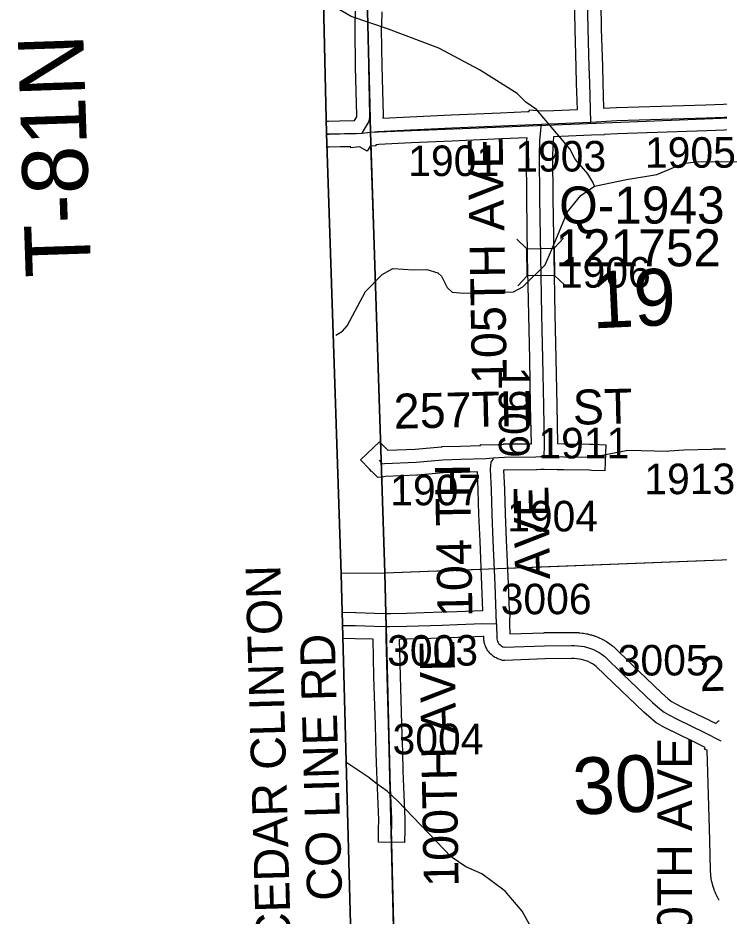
# Model space of a CAD drawing. Extents: x 128.7 to 185.5, y -21.4 to 12.6.
# Drawn here: x 133.435 to 135.041, y -12.506 to -10.447 of the extents above; entities that cross this region are included whole.
import ezdxf

# ---------------------------------------------------------------- set-up
doc = ezdxf.new("R2010")
doc.units = 0
for name, color, linetype in [('tdCoClipBndry', 7, 'Continuous'), ('tdCoCoAdjSecRdTxt', 7, 'Continuous'), ('tdCoCoBndry', 7, 'Continuous'), ('tdCoCoBndryPart', 7, 'Continuous'), ('tdCoHydroRiver', 7, 'Continuous'), ('tdCoSecRdNmbr', 7, 'Continuous'), ('tdCoSecRdTxt', 7, 'Continuous'), ('tdCoSecRteBand', 7, 'Continuous'), ('tdCoSecRteCL', 7, 'Continuous'), ('tdCoSectLine', 7, 'Continuous'), ('tdCoSectLinePart', 7, 'Continuous'), ('tdCoSectNmbr', 7, 'Continuous'), ('tdCoStrucSec', 7, 'Continuous'), ('tdCoStrucSecCoName', 7, 'Continuous'), ('tdCoStrucSecFHWANum', 7, 'Continuous'), ('tdCoSurfGravel', 7, 'Continuous'), ('tdCoSurfLNO', 7, 'Continuous'), ('tdCoTwpBndryShd', 7, 'Continuous'), ('tdCoTwpRngTxt', 7, 'Continuous')]:
    doc.layers.add(name, color=color, linetype=linetype)

msp = doc.modelspace()

# ---------------------------------------------------------------- linework, layer by layer
at = {"layer": 'tdCoClipBndry'}
msp.add_lwpolyline([(140.0473, -13.6827), (139.3409, -13.68), (138.3408, -13.7014), (135.3417, -13.7884), (134.3324, -13.8229), (134.2979, -13.818), (134.2605, -13.7958), (134.2397, -13.7678), (134.2291, -13.7257), (134.1751, -11.7221), (134.1418, -10.7117), (134.1187, -9.7087), (134.0612, -7.7025), (133.8962, -2.6807)], dxfattribs=at)
at = {"layer": 'tdCoCoBndry'}
for p, q in [((134.219, -9.7062), (134.2421, -10.7094)), ((134.2421, -10.7094), (134.219, -9.7062)), ((134.2421, -10.7094), (134.2754, -11.7191)), ((134.2754, -11.7191), (134.2421, -10.7094)), ((134.2754, -11.7191), (134.3001, -12.7212)), ((134.3001, -12.7212), (134.2754, -11.7191))]:
    msp.add_line(p, q, dxfattribs=at)
for points in [[(133.7886, 4.3475), (133.8188, 3.3421), (133.8473, 2.341), (133.878, 1.3376), (133.9067, 0.3357), (133.9391, -0.6703), (133.9673, -1.6731), (133.9961, -2.6778), (134.0303, -3.6816), (134.0608, -4.6883), (134.0947, -5.6895), (134.129, -6.6932), (134.1293, -6.7029), (134.1612, -7.6994), (134.1875, -8.683), (134.2186, -9.7062), (134.2417, -10.7094), (134.275, -11.7191), (134.2997, -12.7212), (134.329, -13.723)], [(133.8962, -2.6807), (134.0612, -7.7025), (134.1187, -9.7087), (134.1418, -10.7117), (134.1751, -11.7221), (134.2291, -13.7257), (134.2397, -13.7678), (134.2605, -13.7958), (134.2979, -13.818), (134.3318, -13.8228), (134.3294, -13.723), (134.3001, -12.7212), (134.2754, -11.7191), (134.2421, -10.7094), (134.219, -9.7062), (134.1879, -8.683), (134.1615, -7.6994), (134.1297, -6.7029)], [(140.1254, -13.5551), (139.3404, -13.58), (138.3387, -13.6015), (137.3418, -13.6288), (136.3432, -13.661), (135.3389, -13.6885), (134.3294, -13.723), (134.3001, -12.7212), (134.2754, -11.7191), (134.2421, -10.7094), (134.219, -9.7062), (134.1879, -8.683), (134.1615, -7.6994), (134.1297, -6.7029)]]:
    msp.add_lwpolyline(points, dxfattribs=at)
at = {"layer": 'tdCoCoBndryPart'}
for points in [[(134.2427, -10.7394), (134.2652, -11.4212)], [(134.2678, -11.4988), (134.275, -11.7191), (134.2773, -11.8122)], [(134.2902, -12.3369), (134.2997, -12.7212), (134.3131, -13.1798)]]:
    msp.add_lwpolyline(points, dxfattribs=at)
at = {"layer": 'tdCoHydroRiver'}
for points in [[(134.7554, -10.8328), (134.752, -10.8235), (134.7404, -10.8049), (134.711, -10.771), (134.6992, -10.7477), (134.6224, -10.6569), (134.5982, -10.6402), (134.5787, -10.6203), (134.4918, -10.5661), (134.3988, -10.5168), (134.2839, -10.4728), (134.1978, -10.4438), (134.1561, -10.4198), (134.1327, -10.3937)], [(134.163, -11.1743), (134.1782, -11.1656), (134.1889, -11.1527), (134.2307, -11.0741), (134.269, -11.0351), (134.2939, -11.0217), (134.3413, -11.025), (134.3713, -11.0241), (134.3968, -11.0313), (134.4049, -11.0389), (134.4183, -11.0654), (134.4296, -11.0761), (134.4565, -11.0784), (134.5701, -11.075), (134.5918, -11.0634), (134.6424, -11.0129), (134.6572, -10.9794), (134.694, -10.8915), (134.7245, -10.8543), (134.7554, -10.8328), (134.8291, -10.818), (134.8982, -10.8065), (134.959, -10.781), (134.9873, -10.777), (135.2792, -10.7747)], [(134.6185, -12.546), (134.5901, -12.4948), (134.5509, -12.4486), (134.4976, -12.4091), (134.4609, -12.3929), (134.427, -12.3702), (134.3049, -12.2428), (134.2805, -12.2199), (134.2548, -12.2017), (134.2386, -12.188), (134.186, -12.1536)]]:
    msp.add_lwpolyline(points, dxfattribs=at)
at = {"layer": 'tdCoSecRteBand'}
for points in [[(134.2681, -10.4332), (134.2674, -10.4631), (134.2671, -10.4724), (134.2684, -10.5582), (134.2713, -10.6705), (134.2713, -10.6715), (134.2713, -10.6726), (134.2712, -10.6744), (134.2711, -10.6766), (134.2711, -10.6767), (134.3328, -10.6738), (134.3328, -10.6738), (134.3329, -10.6738), (134.4272, -10.6695), (134.4273, -10.6695), (134.4273, -10.6695), (134.54, -10.6648), (134.6029, -10.6618), (134.6029, -10.6617), (134.6062, -10.6616), (134.6064, -10.6583), (134.6346, -10.6605), (134.6628, -10.6595), (134.7167, -10.6574), (134.7147, -10.5976), (134.7147, -10.5975), (134.7147, -10.5974), (134.7137, -10.5602), (134.7112, -10.4737), (134.7112, -10.4735), (134.7112, -10.4734), (134.7092, -10.3589)], [(134.7692, -10.3579), (134.7712, -10.4722), (134.7737, -10.5585), (134.7737, -10.5586), (134.7737, -10.5586), (134.7746, -10.5957), (134.7766, -10.6543), (134.805, -10.6527), (134.8054, -10.6527), (134.8058, -10.6527), (135.0108, -10.6464), (135.0721, -10.6441)], [(134.1411, -10.6838), (134.1455, -10.6836), (134.1458, -10.6836), (134.1461, -10.6836), (134.1715, -10.6831), (134.2058, -10.6824), (134.2109, -10.6737), (134.211, -10.6735), (134.2111, -10.6729), (134.2112, -10.6723), (134.2113, -10.6718), (134.2113, -10.671), (134.2084, -10.5596), (134.2084, -10.5594), (134.2084, -10.5592), (134.2071, -10.4727), (134.2071, -10.4721), (134.2071, -10.4715), (134.2074, -10.4616), (134.2081, -10.4317)], [(135.0743, -10.704), (135.013, -10.7064), (135.0128, -10.7064), (135.0127, -10.7064), (134.808, -10.7126), (134.7786, -10.7143), (134.7786, -10.7149), (134.7489, -10.7159), (134.7309, -10.7169), (134.7306, -10.7169), (134.7303, -10.717), (134.6616, -10.7196), (134.6606, -10.7303), (134.6597, -10.7619), (134.6604, -10.8606), (134.6624, -10.9926), (134.6651, -11.1271), (134.6673, -11.2275), (134.6673, -11.2275), (134.6673, -11.2276), (134.6693, -11.3358), (134.6712, -11.4231), (134.6855, -11.4234), (134.7443, -11.4241), (134.7447, -11.4241), (134.745, -11.4241), (134.7517, -11.4244), (134.7817, -11.4255), (134.7795, -11.4855), (134.7495, -11.4843), (134.7432, -11.4841), (134.6846, -11.4834), (134.6845, -11.4834), (134.6844, -11.4834), (134.6701, -11.4831), (134.6701, -11.4832), (134.6401, -11.4825), (134.6325, -11.4824), (134.6238, -11.483), (134.6229, -11.4831), (134.6219, -11.4831), (134.5504, -11.4839), (134.5472, -11.4841), (134.5492, -11.5278), (134.5493, -11.5281), (134.5493, -11.5283), (134.551, -11.5837), (134.5534, -11.6444), (134.5576, -11.7448), (134.5576, -11.7449), (134.5576, -11.745), (134.5598, -11.8069), (134.5617, -11.8069), (134.5609, -11.836), (134.5617, -11.8593), (134.64, -11.8564), (134.6404, -11.8563), (134.6409, -11.8563), (134.7025, -11.8558), (134.7026, -11.8558), (134.7027, -11.8558), (134.7099, -11.8558), (134.7106, -11.8558), (134.7114, -11.8559), (134.7188, -11.8562), (134.7198, -11.8563), (134.7208, -11.8564), (134.7282, -11.8573), (134.7292, -11.8574), (134.7302, -11.8576), (134.7375, -11.8589), (134.7385, -11.8591), (134.7395, -11.8593), (134.7467, -11.8611), (134.7477, -11.8614), (134.7486, -11.8617), (134.7557, -11.864), (134.7567, -11.8643), (134.7576, -11.8647), (134.7646, -11.8674), (134.7655, -11.8678), (134.7664, -11.8682), (134.7731, -11.8715), (134.774, -11.8719), (134.7749, -11.8724), (134.7814, -11.876), (134.7823, -11.8765), (134.7831, -11.877), (134.7893, -11.8811), (134.7902, -11.8817), (134.791, -11.8823), (134.797, -11.8867), (134.7985, -11.8879), (134.7998, -11.8892), (134.8407, -11.9288), (134.9091, -11.9943), (134.9243, -12.0079), (134.9322, -12.0139), (134.9404, -12.0188), (134.9596, -12.0283), (135.0189, -12.0571), (135.0192, -12.0573), (135.0196, -12.0574), (135.034, -12.0648)], [(134.1775, -11.8096), (134.2084, -11.8102), (134.2087, -11.8102), (134.2089, -11.8102), (134.2519, -11.8117), (134.2788, -11.8123), (134.2891, -11.8123), (134.3247, -11.8114), (134.4058, -11.809), (134.44, -11.8076), (134.4989, -11.8052), (134.4997, -11.8052), (134.4977, -11.7472), (134.4935, -11.6469), (134.4935, -11.6469), (134.4935, -11.6469), (134.491, -11.5859), (134.491, -11.5858), (134.491, -11.5857), (134.4893, -11.5304), (134.4873, -11.4878), (134.4508, -11.489), (134.4506, -11.489), (134.4504, -11.489), (134.4091, -11.49), (134.35, -11.4956), (134.3492, -11.4956), (134.3484, -11.4957), (134.2767, -11.4986), (134.2733, -11.499), (134.2589, -11.5006), (134.2487, -11.4904), (134.2455, -11.4872), (134.2453, -11.4869), (134.245, -11.4866), (134.2403, -11.4817), (134.2197, -11.4599), (134.2632, -11.4186), (134.2819, -11.4383), (134.3451, -11.4358), (134.4045, -11.4302), (134.4056, -11.4301), (134.4066, -11.43), (134.4489, -11.4291), (134.4941, -11.4275), (134.4942, -11.4252), (134.5227, -11.4258), (134.5468, -11.424), (134.5478, -11.4239), (134.5488, -11.4239), (134.6112, -11.4232), (134.6093, -11.337), (134.6093, -11.337), (134.6093, -11.3369), (134.6073, -11.2287), (134.6051, -11.1284), (134.6051, -11.1284), (134.6051, -11.1284), (134.6024, -10.9937), (134.6024, -10.9936), (134.6024, -10.9936), (134.6004, -10.8614), (134.6004, -10.8613), (134.6004, -10.8612), (134.5997, -10.7618), (134.5997, -10.7612), (134.5997, -10.7607), (134.6007, -10.7276), (134.6007, -10.7267), (134.6008, -10.7257), (134.6011, -10.722), (134.5427, -10.7248), (134.5426, -10.7248), (134.5426, -10.7248), (134.4299, -10.7295), (134.3356, -10.7338), (134.2612, -10.7372), (134.2548, -10.738), (134.2549, -10.7403), (134.2416, -10.7409), (134.235, -10.7526)], [(134.235, -10.7526), (134.2175, -10.7427), (134.1975, -10.7452), (134.1972, -10.7426), (134.1727, -10.7431), (134.1727, -10.7431), (134.1727, -10.7431), (134.1476, -10.7435), (134.1428, -10.7437)], [(135.041, -12.4698), (135.0406, -12.469), (135.0372, -12.4628), (135.0368, -12.462), (135.0364, -12.4612), (135.0334, -12.4548), (135.033, -12.4539), (135.0326, -12.4531), (135.03, -12.4465), (135.0297, -12.4457), (135.0294, -12.4448), (135.0272, -12.4381), (135.0269, -12.4372), (135.0267, -12.4363), (135.0249, -12.4294), (135.0247, -12.4285), (135.0245, -12.4276), (135.0232, -12.4207), (135.023, -12.4198), (135.0229, -12.4189), (135.0219, -12.4119), (135.0218, -12.4109), (135.0218, -12.41), (135.0213, -12.403), (135.0212, -12.4022), (135.0212, -12.4015), (135.02, -12.3328), (135.0163, -12.2023), (135.0163, -12.2023), (135.0163, -12.2023), (135.0141, -12.1257), (135.0075, -12.1235), (135.0089, -12.1194), (134.9924, -12.1109), (134.9333, -12.0822), (134.9332, -12.0822), (134.9331, -12.0822), (134.9126, -12.072), (134.9115, -12.0715), (134.9104, -12.0708), (134.8998, -12.0644), (134.8985, -12.0636), (134.8972, -12.0627), (134.8871, -12.055), (134.8861, -12.0543), (134.8852, -12.0534), (134.8687, -12.0386), (134.8683, -12.0383), (134.8679, -12.038), (134.7991, -11.9721), (134.7991, -11.9721), (134.799, -11.972), (134.7594, -11.9336), (134.7558, -11.9309), (134.7512, -11.9279), (134.7464, -11.9252), (134.7414, -11.9228), (134.7363, -11.9208), (134.7311, -11.9191), (134.7258, -11.9177), (134.7204, -11.9168), (134.7149, -11.9161), (134.7092, -11.9158), (134.7029, -11.9158), (134.6418, -11.9163), (134.55, -11.9198), (134.5445, -11.92), (134.5393, -11.9182), (134.5364, -11.9173), (134.5345, -11.9166), (134.5328, -11.9157), (134.5301, -11.9144), (134.5283, -11.9135), (134.5266, -11.9124), (134.5241, -11.9108), (134.5225, -11.9097), (134.521, -11.9083), (134.5187, -11.9064), (134.5173, -11.905), (134.5159, -11.9036), (134.514, -11.9013), (134.5127, -11.8998), (134.5116, -11.8981), (134.5099, -11.8956), (134.5088, -11.894), (134.5079, -11.8922), (134.5066, -11.8895), (134.5058, -11.8877), (134.5051, -11.8858), (134.5042, -11.883), (134.5036, -11.8811), (134.5032, -11.8791), (134.5026, -11.8762), (134.5022, -11.8739), (134.5021, -11.8716), (134.502, -11.8671), (134.5019, -11.8671), (134.5019, -11.8653), (134.5003, -11.8652), (134.4425, -11.8676), (134.4425, -11.8676), (134.4424, -11.8676), (134.4081, -11.869), (134.4079, -11.869), (134.4078, -11.869), (134.3264, -11.8714), (134.3263, -11.8714), (134.3263, -11.8714), (134.3083, -11.8719), (134.3104, -11.9556), (134.3138, -12.0663), (134.3138, -12.0663), (134.3138, -12.0663), (134.3158, -12.1306), (134.3158, -12.1307), (134.3158, -12.1309), (134.3168, -12.1733), (134.3212, -12.2835), (134.3213, -12.2843), (134.3213, -12.285), (134.321, -12.3072), (134.3207, -12.3372), (134.2607, -12.3366), (134.261, -12.3066), (134.2613, -12.2851), (134.2568, -12.1754), (134.2568, -12.1752), (134.2568, -12.1749), (134.2558, -12.1324), (134.2539, -12.0681), (134.2504, -11.9574), (134.2504, -11.9573), (134.2504, -11.9572), (134.2483, -11.8716), (134.2477, -11.8716), (134.2477, -11.8716), (134.2071, -11.8702), (134.1791, -11.8697)], [(135.034, -12.0648), (135.0346, -12.0641), (135.0355, -12.0631), (135.0393, -12.0593), (135.0403, -12.0583), (135.0413, -12.0574)]]:
    msp.add_lwpolyline(points, dxfattribs=at)
at = {"layer": 'tdCoSecRteCL'}
for points in [[(134.7476, -10.686), (134.7447, -10.5966), (134.7437, -10.5594), (134.7412, -10.4728), (134.7392, -10.3584), (134.7373, -10.2462), (134.7338, -10.1158), (134.7289, -9.9745), (134.7257, -9.8534), (134.7239, -9.7426), (134.7228, -9.6913)], [(134.2236, -10.7117), (134.229, -10.7021), (134.2379, -10.6871), (134.2394, -10.6833), (134.2405, -10.6794), (134.2411, -10.6753), (134.2412, -10.6731), (134.2413, -10.6713), (134.2384, -10.5588), (134.2371, -10.4723), (134.2374, -10.4624)], [(134.7476, -10.686), (134.8067, -10.6827), (135.0118, -10.6764), (135.0733, -10.6741), (135.2506, -10.669), (135.3645, -10.667), (135.4522, -10.6654), (135.4706, -10.6658), (135.4933, -10.6654), (135.4974, -10.6657), (135.5014, -10.6663), (135.5054, -10.6673), (135.5092, -10.6687), (135.5129, -10.6705), (135.5164, -10.6726), (135.5197, -10.6751), (135.5227, -10.6778), (135.5254, -10.6809), (135.545, -10.7087)], [(134.2236, -10.7117), (134.2421, -10.7094), (134.2587, -10.7073), (134.3342, -10.7038), (134.4286, -10.6995), (134.5413, -10.6948), (134.6153, -10.6913), (134.634, -10.6906)], [(134.6407, -11.4526), (134.6413, -11.4269), (134.6393, -11.3364), (134.6373, -11.2281), (134.6351, -11.1278), (134.6324, -10.9931), (134.6304, -10.8609), (134.6297, -10.7616), (134.6307, -10.7285), (134.6329, -10.7046), (134.634, -10.6906)], [(134.634, -10.6906), (134.7292, -10.687), (134.7476, -10.686)], [(134.1418, -10.7138), (134.1467, -10.7136), (134.1721, -10.7131), (134.2098, -10.7123), (134.2236, -10.7117)], [(134.2621, -11.461), (134.2667, -11.466), (134.27, -11.4692), (134.2744, -11.4687), (134.3471, -11.4657), (134.4073, -11.46), (134.4497, -11.459), (134.5069, -11.4571), (134.5235, -11.4558)], [(134.5309, -11.8361), (134.5277, -11.746), (134.5235, -11.6456), (134.521, -11.5847), (134.5193, -11.5292), (134.5171, -11.4819), (134.5178, -11.473), (134.5188, -11.4659), (134.5235, -11.4597), (134.5235, -11.4558)], [(134.5235, -11.4558), (134.5491, -11.4539), (134.6216, -11.4531), (134.6317, -11.4524), (134.6407, -11.4526)], [(134.6407, -11.4526), (134.685, -11.4534), (134.7439, -11.4541), (134.7506, -11.4544)], [(134.2784, -11.8423), (134.286, -11.8424), (134.3255, -11.8414), (134.4069, -11.839), (134.4413, -11.8376), (134.5001, -11.8352), (134.5309, -11.8361)], [(134.5309, -11.8361), (134.5321, -11.8706), (134.5327, -11.8735), (134.5336, -11.8764), (134.5349, -11.8791), (134.5366, -11.8816), (134.5386, -11.8838), (134.5408, -11.8858), (134.5433, -11.8875), (134.546, -11.8888), (134.5489, -11.8898), (134.6411, -11.8863), (134.7027, -11.8858), (134.7099, -11.8858), (134.7174, -11.8862), (134.7248, -11.8871), (134.7321, -11.8884), (134.7394, -11.8902), (134.7465, -11.8925), (134.7534, -11.8953), (134.7602, -11.8985), (134.7667, -11.9022), (134.773, -11.9063), (134.779, -11.9107), (134.8199, -11.9505), (134.8887, -12.0163), (134.9052, -12.0311), (134.9153, -12.0387), (134.9259, -12.0451), (134.9464, -12.0553), (135.0058, -12.0841), (135.0454, -12.1045)], [(134.1783, -11.8397), (134.2079, -11.8402), (134.251, -11.8417), (134.2784, -11.8423)], [(134.291, -12.3069), (134.2913, -12.2847), (134.2868, -12.1742), (134.2858, -12.1316), (134.2839, -12.0672), (134.2804, -11.9565), (134.2782, -11.8672), (134.2784, -11.8423)]]:
    msp.add_lwpolyline(points, dxfattribs=at)
at = {"layer": 'tdCoSectLine'}
for points in [[(134.2186, -9.7062), (134.2417, -10.7094)], [(134.2417, -10.7094), (135.2372, -10.6693)], [(134.1418, -10.7131), (134.2232, -10.7117), (134.2417, -10.7094)], [(134.2417, -10.7094), (134.275, -11.7191)], [(134.275, -11.7191), (135.2649, -11.6808)], [(134.175, -11.7198), (134.275, -11.7191)], [(134.275, -11.7191), (134.2997, -12.7212)]]:
    msp.add_lwpolyline(points, dxfattribs=at)
at = {"layer": 'tdCoSectLinePart'}
for points in [[(134.2427, -10.7394), (134.2652, -11.4212)], [(134.2678, -11.4988), (134.275, -11.7191)], [(134.5555, -11.7082), (135.2649, -11.6808)], [(134.275, -11.7191), (134.4957, -11.7106)], [(134.175, -11.7198), (134.275, -11.7191)], [(134.275, -11.7191), (134.2773, -11.8122)], [(134.2902, -12.3369), (134.2997, -12.7212)]]:
    msp.add_lwpolyline(points, dxfattribs=at)
at = {"layer": 'tdCoStrucSec'}
for p, q in [((134.6004, -10.9762), (134.5778, -10.9545)), ((134.6629, -10.975), (134.6846, -10.9524)), ((134.6016, -11.0388), (134.5799, -11.0614)), ((134.6642, -11.0375), (134.6868, -11.0592))]:
    msp.add_line(p, q, dxfattribs=at)
msp.add_lwpolyline([(134.6016, -11.0388), (134.6004, -10.9762), (134.6629, -10.975), (134.6642, -11.0375)], close=True, dxfattribs=at)
at = {"layer": 'tdCoSurfGravel'}
for points in [[(134.7476, -10.686), (134.7447, -10.5966), (134.7437, -10.5594), (134.7412, -10.4728), (134.7392, -10.3584)], [(134.2412, -10.6731), (134.2413, -10.6713), (134.2384, -10.5588), (134.2371, -10.4723), (134.2374, -10.4624)], [(134.2236, -10.7117), (134.229, -10.7021), (134.2379, -10.6871), (134.2394, -10.6833), (134.2405, -10.6794), (134.2411, -10.6753), (134.2412, -10.6731)], [(134.2421, -10.7094), (134.2587, -10.7073), (134.3342, -10.7038), (134.4286, -10.6995), (134.5413, -10.6948), (134.6153, -10.6913), (134.634, -10.6906), (134.7292, -10.687), (134.7476, -10.686), (134.8067, -10.6827), (135.0118, -10.6764), (135.0733, -10.6741)], [(134.6407, -11.4526), (134.6413, -11.4269), (134.6393, -11.3364), (134.6373, -11.2281), (134.6351, -11.1278), (134.6324, -10.9931), (134.6304, -10.8609), (134.6297, -10.7616), (134.6307, -10.7285), (134.6329, -10.7046), (134.634, -10.6906)], [(134.1418, -10.7138), (134.1467, -10.7136), (134.1721, -10.7131), (134.2098, -10.7123), (134.2236, -10.7117), (134.2421, -10.7094)], [(134.2621, -11.461), (134.2667, -11.466), (134.27, -11.4692), (134.2744, -11.4687), (134.3471, -11.4657), (134.4073, -11.46), (134.4497, -11.459), (134.5069, -11.4571), (134.5235, -11.4558), (134.5491, -11.4539), (134.6216, -11.4531), (134.6317, -11.4524), (134.6407, -11.4526), (134.685, -11.4534), (134.7439, -11.4541), (134.7506, -11.4544)], [(134.5309, -11.8361), (134.5277, -11.746), (134.5235, -11.6456), (134.521, -11.5847), (134.5193, -11.5292), (134.5171, -11.4819), (134.5178, -11.473), (134.5188, -11.4659), (134.5235, -11.4597), (134.5235, -11.4558)], [(134.2784, -11.8423), (134.286, -11.8424), (134.3255, -11.8414), (134.4069, -11.839), (134.4413, -11.8376), (134.5001, -11.8352), (134.5309, -11.8361)], [(134.5309, -11.8361), (134.5321, -11.8706), (134.5327, -11.8735), (134.5336, -11.8764), (134.5349, -11.8791), (134.5366, -11.8816), (134.5386, -11.8838), (134.5408, -11.8858), (134.5433, -11.8875), (134.546, -11.8888), (134.5489, -11.8898), (134.6411, -11.8863), (134.7027, -11.8858), (134.7099, -11.8858), (134.7174, -11.8862), (134.7248, -11.8871), (134.7321, -11.8884), (134.7394, -11.8902), (134.7465, -11.8925), (134.7534, -11.8953), (134.7602, -11.8985), (134.7667, -11.9022), (134.773, -11.9063), (134.779, -11.9107), (134.8199, -11.9505), (134.8887, -12.0163), (134.9052, -12.0311), (134.9153, -12.0387), (134.9259, -12.0451), (134.9464, -12.0553), (135.0058, -12.0841), (135.0454, -12.1045)], [(134.1783, -11.8397), (134.2079, -11.8402), (134.251, -11.8417), (134.2784, -11.8423)], [(134.291, -12.3069), (134.2913, -12.2847), (134.2868, -12.1742), (134.2858, -12.1316), (134.2839, -12.0672), (134.2804, -11.9565), (134.2782, -11.8672), (134.2784, -11.8423)]]:
    msp.add_lwpolyline(points, dxfattribs=at)
at = {"layer": 'tdCoSurfLNO'}
for p, q in [((134.7506, -11.4544), (134.8321, -11.4383)), ((134.8321, -11.4383), (134.9237, -11.4403)), ((134.9237, -11.4403), (134.9269, -11.4395)), ((134.9269, -11.4395), (134.96, -11.4371)), ((134.96, -11.4371), (135.0236, -11.4359)), ((135.0236, -11.4359), (135.0275, -11.4353)), ((135.0275, -11.4353), (135.0387, -11.4353)), ((135.0387, -11.4353), (135.0555, -11.4348))]:
    msp.add_line(p, q, dxfattribs=at)
at = {"layer": 'tdCoTwpBndryShd'}
msp.add_lwpolyline([(134.1293, -6.7029), (134.1612, -7.6994), (134.1875, -8.683), (134.2186, -9.7062), (134.2417, -10.7094), (134.275, -11.7191), (134.2997, -12.7212), (134.329, -13.723), (135.3385, -13.6885), (136.3429, -13.661), (137.3414, -13.6288), (138.3383, -13.6015), (139.34, -13.58), (139.5652, -13.5728)], dxfattribs=at)

# ---------------------------------------------------------------- texts
at = {"layer": 'tdCoCoAdjSecRdTxt'}
for s, p in [('  CEDAR CLINTON ', (134.0621, -12.6333)), ('CO LINE RD', (134.1776, -12.4698))]:
    msp.add_text(s, height=0.08, rotation=91.6126, dxfattribs=at).set_placement(p)
at = {"layer": 'tdCoSecRdNmbr'}
for s, rotation, p in [('1905', 0.1024, (134.8713, -10.7909)), ('1901', 0.102, (134.329, -10.8099)), ('1903', 0.1022, (134.5742, -10.7996)), ('1906', 0.1023, (134.6762, -11.0657)), ('1909', 270.1003, (134.5363, -11.2471)), ('1911', 0.1022, (134.6272, -11.457)), ('1913', 0.106, (134.8699, -11.5391)), ('1907', 0.102, (134.2877, -11.5646)), ('1904', 0.1021, (134.5555, -11.6245)), ('3006', 0.1021, (134.5408, -11.8144)), ('3003', 0.1019, (134.2806, -11.9322)), ('3005', 0.1023, (134.8089, -11.9547)), ('3004', 0.1019, (134.2931, -12.1353))]:
    msp.add_text(s, height=0.07, rotation=rotation, dxfattribs=at).set_placement(p)
at = {"layer": 'tdCoSecRdTxt'}
for s, rotation, p in [('105TH AVE', 91, (134.555, -11.2858)), ('257TH   ST', 1.2819, (134.2965, -11.389)), ('104 TH ', 91, (134.4762, -11.8199)), ('AVE', 91, (134.6537, -11.7333)), ('100TH AVE', 91, (134.4445, -12.4383)), ('262ND ST', 1.3435, (134.9971, -11.9907)), ('110TH AVE', 90, (134.9792, -12.662))]:
    msp.add_text(s, height=0.08, rotation=rotation, dxfattribs=at).set_placement(p)
at = {"layer": 'tdCoSectNmbr'}
for s, rotation, p in [('19', 2.6546, (134.7514, -11.1592)), ('30', 2.6545, (134.7082, -12.2741))]:
    msp.add_text(s, height=0.13, rotation=rotation, dxfattribs=at).set_placement(p)
at = {"layer": 'tdCoStrucSecCoName'}
msp.add_text('Q-1943', height=0.085, dxfattribs=at).set_placement((134.6746, -10.9187))
at = {"layer": 'tdCoStrucSecFHWANum'}
msp.add_text('121752', height=0.085, dxfattribs=at).set_placement((134.6661, -11.0167))
at = {"layer": 'tdCoTwpRngTxt'}
msp.add_text('T-81N', height=0.15, rotation=91.891, dxfattribs=at).set_placement((133.6026, -11.039))

doc.saveas('drawing.dxf')
